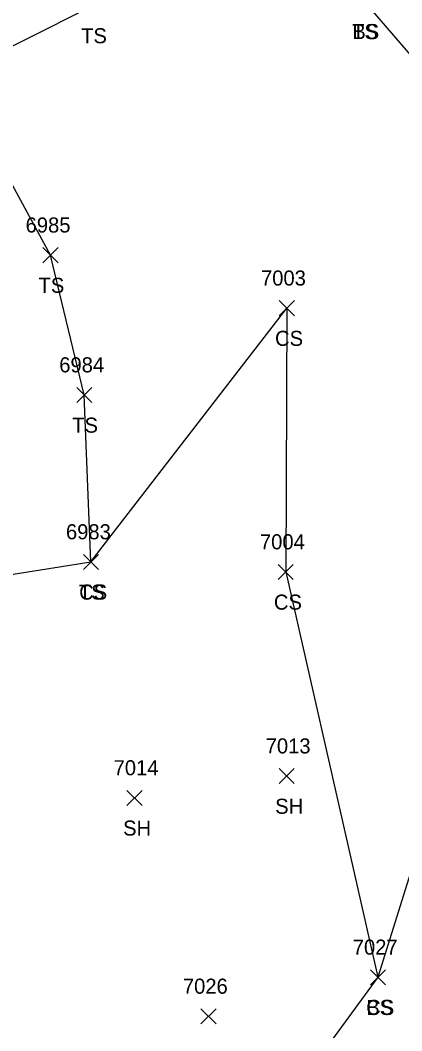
# Model space of a CAD drawing. Extents: x 1472233 to 1475777, y 540726 to 543442.
# Drawn here: x 1472746.2 to 1472796.8, y 541249 to 541383 of the extents above; entities that cross this region are included whole.
import ezdxf

# ---------------------------------------------------------------- set-up
doc = ezdxf.new("R2010")
doc.units = 0
for name, color, linetype in [('L_A', 7, 'Continuous'), ('L_I', 7, 'Continuous'), ('L_TIC', 7, 'Continuous'), ('LELB', 7, 'Continuous')]:
    doc.layers.add(name, color=color, linetype=linetype)

msp = doc.modelspace()

# ---------------------------------------------------------------- linework, layer by layer
at = {"layer": 'L_TIC'}
for points in [[(1472749.2, 541350.84), (1472751.2, 541352.84)], [(1472751.2, 541350.84), (1472749.2, 541352.84)], [(1472780.54, 541343.81), (1472782.54, 541345.81)], [(1472782.54, 541343.81), (1472780.54, 541345.81)], [(1472753.67, 541332.3), (1472755.67, 541334.3)], [(1472755.67, 541332.3), (1472753.67, 541334.3)], [(1472754.56, 541310.16), (1472756.56, 541312.16)], [(1472756.56, 541310.16), (1472754.56, 541312.16)], [(1472754.56, 541310.16), (1472756.56, 541312.16)], [(1472756.56, 541310.16), (1472754.56, 541312.16)], [(1472780.39, 541308.83), (1472782.39, 541310.83)], [(1472782.39, 541308.83), (1472780.39, 541310.83)], [(1472780.51, 541281.76), (1472782.51, 541283.76)], [(1472782.51, 541281.76), (1472780.51, 541283.76)], [(1472760.34, 541278.87), (1472762.34, 541280.87)], [(1472762.34, 541278.87), (1472760.34, 541280.87)], [(1472792.63, 541255.08), (1472794.63, 541257.08)], [(1472794.63, 541255.08), (1472792.63, 541257.08)], [(1472792.63, 541255.08), (1472794.63, 541257.08)], [(1472794.63, 541255.08), (1472792.63, 541257.08)], [(1472770.15, 541249.9), (1472772.15, 541251.9)], [(1472772.15, 541249.9), (1472770.15, 541251.9)]]:
    msp.add_lwpolyline(points, dxfattribs=at)
at = {"layer": 'LELB'}
for points in [[(1472701.54, 541300.28), (1472722.38, 541305.92), (1472755.56, 541311.16), (1472754.67, 541333.3), (1472750.2, 541351.84), (1472737.24, 541375.61), (1472755.85, 541384.94), (1472791.79, 541385.49), (1472821.36, 541384.87), (1472858.93, 541384.48), (1472899.46, 541383.48), (1472951.04, 541384.21), (1472943.44, 541340.34), (1472927.57, 541299.16)], [(1472791.79, 541385.49), (1472817.08, 541356.19), (1472814.11, 541310.37), (1472802.45, 541284.33), (1472793.63, 541256.08), (1472760.15, 541210.36), (1472751.82, 541168.92)], [(1472755.56, 541311.16), (1472781.54, 541344.81), (1472781.39, 541309.83), (1472793.63, 541256.08)]]:
    msp.add_lwpolyline(points, dxfattribs=at)

# ---------------------------------------------------------------- texts
at = {"layer": 'L_A'}
for s, p in [('TS', (1472754.26, 541379.94)), ('TS', (1472790.2, 541380.49)), ('BS', (1472790.23, 541380.49)), ('TS', (1472748.61, 541346.84)), ('CS', (1472779.98, 541339.81)), ('TS', (1472753.08, 541328.3)), ('TS', (1472753.97, 541306.16)), ('CS', (1472754, 541306.16)), ('CS', (1472779.83, 541304.83)), ('SH', (1472780, 541277.76)), ('SH', (1472759.83, 541274.87)), ('CS', (1472792.07, 541251.08)), ('BS', (1472792.07, 541251.08))]:
    msp.add_text(s, height=2, dxfattribs=at).set_placement(p)
at = {"layer": 'L_I'}
for s, p in [('6985', (1472746.9, 541354.84)), ('7003', (1472778.12, 541347.81)), ('6984', (1472751.36, 541336.3)), ('6983', (1472752.25, 541314.16)), ('6983', (1472752.25, 541314.16)), ('7004', (1472777.98, 541312.83)), ('7013', (1472778.74, 541285.76)), ('7014', (1472758.57, 541282.87)), ('7027', (1472790.29, 541259.08)), ('7027', (1472790.29, 541259.08)), ('7026', (1472767.76, 541253.9))]:
    msp.add_text(s, height=2, dxfattribs=at).set_placement(p)

doc.saveas('drawing.dxf')
